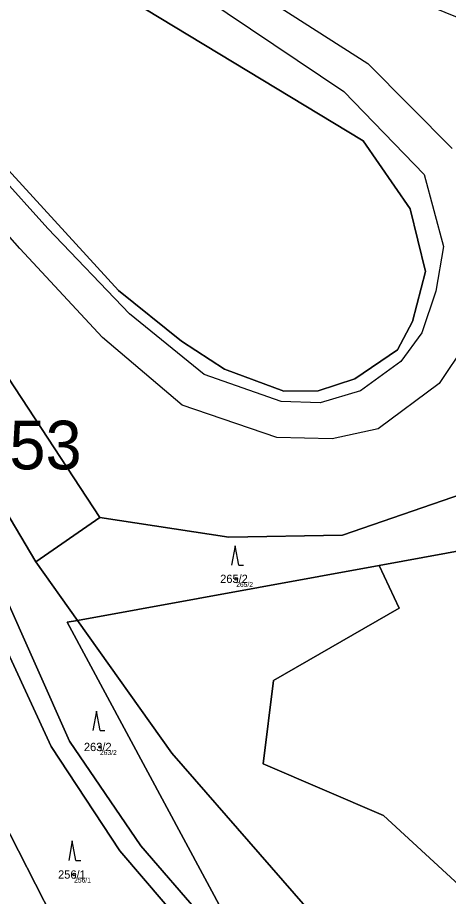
# Model space of a CAD drawing. Extents: x -554500 to -548272, y -1079733 to -1073730.
# Drawn here: x -551437.1 to -551348.5, y -1076688.4 to -1076507.8 of the extents above; entities that cross this region are included whole.
import ezdxf

# ---------------------------------------------------------------- set-up
doc = ezdxf.new("R2010")
doc.units = 0
for name, color, linetype in [('Definiční body', 7, 'Continuous'), ('Hranice parcel', 7, 'Continuous'), ('Parcelní čísla', 7, 'Continuous'), ('Polygon parcely', 7, 'Continuous'), ('Pop  PČ popisy', 7, 'Continuous'), ('Vnitřní kresba', 7, 'Continuous'), ('Značky kultur', 7, 'Continuous')]:
    doc.layers.add(name, color=color, linetype=linetype)

msp = doc.modelspace()

# ---------------------------------------------------------------- linework, layer by layer
at = {"layer": 'Definiční body'}
for centre in [(-551392.15, -1076623.15994), (-551420.15, -1076657.71994), (-551425.46, -1076683.93994)]:
    msp.add_circle(centre, 0.25, dxfattribs=at)
at = {"layer": 'Hranice parcel'}
for p, q in [((-551433.36, -1076619.68), (-551420.19, -1076610.56)), ((-551424.79, -1076631.7), (-551433.36, -1076619.68)), ((-551362.74, -1076620.4), (-551424.79, -1076631.7))]:
    msp.add_line(p, q, dxfattribs=at)
for points in [[(-551612.88, -1076245.99), (-551603.81, -1076335.92), (-551589.23, -1076364.16), (-551551.65, -1076413.34), (-551482.17, -1076491.9), (-551416.37, -1076563.88), (-551403.4, -1076574.29), (-551394.57, -1076580.04), (-551382.37, -1076584.61), (-551375.33, -1076584.51), (-551367.79, -1076582.03), (-551359, -1076576.12), (-551355.92, -1076570.24), (-551353.25, -1076560.02), (-551356.43, -1076547.11), (-551366.06, -1076533.16), (-551431.52, -1076493.43), (-551453.64, -1076487.39), (-551474.61, -1076473.65), (-551491.3, -1076449.66), (-551517.82, -1076362.05), (-551514.11, -1076329.03), (-551510.06, -1076315.85)], [(-551420.19, -1076610.56), (-551448.4, -1076567.61), (-551463.89, -1076552.82)], [(-551449.14, -1076602.38), (-551440.62, -1076607.37), (-551433.36, -1076619.68)], [(-551449.14, -1076602.38), (-551444.34, -1076611.62), (-551441.72, -1076618.38), (-551440.22, -1076625.36), (-551426.41, -1076656.52), (-551411.77, -1076678.06), (-551386.41, -1076707.34)], [(-551345.61, -1076605.68), (-551370.27, -1076614.19), (-551393.64, -1076614.58), (-551420.19, -1076610.56)], [(-551362.74, -1076620.4), (-551331, -1076614.62), (-551329.52, -1076607.79)], [(-551378.8, -1076722.63), (-551416.06, -1076679.05), (-551430.2, -1076657.66), (-551442.76, -1076630.45), (-551447.26, -1076615.09)], [(-551260.78, -1076637.64), (-551265.34, -1076656.21), (-551252.75, -1076659.07), (-551256.83, -1076668.26), (-551263.94, -1076683.19), (-551264.96, -1076683.67), (-551269.79, -1076689.16), (-551296.9, -1076685.95), (-551329.98, -1076701.18), (-551361.87, -1076671.8), (-551386.64, -1076661.17), (-551384.5, -1076644.08), (-551358.67, -1076629.2), (-551362.74, -1076620.4)], [(-551424.79, -1076631.7), (-551426.88, -1076632.08), (-551386.41, -1076707.34)], [(-551301.37, -1076739.22), (-551321.69, -1076732.31), (-551330.25, -1076718.08), (-551369.04, -1076700.63), (-551405.37, -1076658.97), (-551424.79, -1076631.7)], [(-551408.31, -1076733.55), (-551418.88, -1076732.39), (-551438.6, -1076711.68), (-551426.39, -1076699.6), (-551440.38, -1076672.23), (-551450.71, -1076669.38)]]:
    msp.add_lwpolyline(points, dxfattribs=at)
at = {"layer": 'Polygon parcely'}
for points in [[(-551355.92, -1076570.24), (-551359, -1076576.12), (-551367.79, -1076582.03), (-551375.33, -1076584.51), (-551382.37, -1076584.61), (-551394.57, -1076580.04), (-551403.4, -1076574.29), (-551416.37, -1076563.88), (-551482.17, -1076491.9), (-551551.65, -1076413.34), (-551589.23, -1076364.16), (-551603.81, -1076335.92), (-551612.88, -1076245.99)], [(-551612.88, -1076245.99), (-551603.81, -1076335.92), (-551589.23, -1076364.16), (-551551.65, -1076413.34), (-551482.17, -1076491.9), (-551416.37, -1076563.88), (-551403.4, -1076574.29), (-551394.57, -1076580.04), (-551382.37, -1076584.61), (-551375.33, -1076584.51), (-551367.79, -1076582.03), (-551359, -1076576.12), (-551355.92, -1076570.24), (-551353.25, -1076560.02), (-551356.43, -1076547.11), (-551366.06, -1076533.16), (-551431.52, -1076493.43), (-551453.64, -1076487.39), (-551474.61, -1076473.65), (-551491.3, -1076449.66), (-551517.82, -1076362.05), (-551514.11, -1076329.03), (-551510.06, -1076315.85)], [(-551510.06, -1076315.85), (-551514.11, -1076329.03), (-551517.82, -1076362.05), (-551491.3, -1076449.66), (-551474.61, -1076473.65), (-551453.64, -1076487.39), (-551431.52, -1076493.43), (-551366.06, -1076533.16), (-551356.43, -1076547.11), (-551353.25, -1076560.02), (-551355.92, -1076570.24)], [(-551530.08, -1076476.62), (-551488.15, -1076531.48), (-551472.82, -1076544.77), (-551470.63, -1076546.85), (-551463.89, -1076552.82), (-551448.4, -1076567.61), (-551420.19, -1076610.56), (-551393.64, -1076614.58), (-551370.27, -1076614.19), (-551345.61, -1076605.68), (-551343.9, -1076605.09), (-551330.25, -1076589.68), (-551323.34, -1076545.61), (-551329.23, -1076524.33), (-551334.66, -1076517.83), (-551336.94, -1076515.11), (-551341.24, -1076509.97), (-551365.41, -1076500.12)], [(-551329.98, -1076701.18), (-551361.87, -1076671.8), (-551386.64, -1076661.17), (-551384.5, -1076644.08), (-551358.67, -1076629.2), (-551362.74, -1076620.4), (-551424.79, -1076631.7), (-551405.37, -1076658.97), (-551369.04, -1076700.63), (-551330.25, -1076718.08)], [(-551386.41, -1076707.34), (-551411.77, -1076678.06), (-551426.41, -1076656.52), (-551440.22, -1076625.36)], [(-551442.76, -1076630.45), (-551430.2, -1076657.66), (-551416.06, -1076679.05), (-551378.8, -1076722.63)]]:
    msp.add_lwpolyline(points, dxfattribs=at)
for points in [[(-551433.36, -1076619.68), (-551420.19, -1076610.56), (-551448.4, -1076567.61), (-551463.89, -1076552.82), (-551464.77, -1076554), (-551470.12, -1076561.11), (-551477.32, -1076570.45), (-551486, -1076585.74), (-551449.14, -1076602.38), (-551440.62, -1076607.37)], [(-551433.36, -1076619.68), (-551440.62, -1076607.37), (-551449.14, -1076602.38), (-551444.34, -1076611.62), (-551441.72, -1076618.38), (-551440.22, -1076625.36), (-551426.41, -1076656.52), (-551411.77, -1076678.06), (-551386.41, -1076707.34), (-551426.88, -1076632.08), (-551424.79, -1076631.7)], [(-551345.61, -1076605.68), (-551370.27, -1076614.19), (-551393.64, -1076614.58), (-551420.19, -1076610.56), (-551433.36, -1076619.68), (-551424.79, -1076631.7), (-551362.74, -1076620.4), (-551331, -1076614.62), (-551329.52, -1076607.79)], [(-551312.91, -1076609.96), (-551329.52, -1076607.79), (-551331, -1076614.62), (-551362.74, -1076620.4), (-551358.67, -1076629.2), (-551384.5, -1076644.08), (-551386.64, -1076661.17), (-551361.87, -1076671.8), (-551329.98, -1076701.18), (-551296.9, -1076685.95), (-551269.79, -1076689.16), (-551264.96, -1076683.67), (-551263.94, -1076683.19), (-551256.83, -1076668.26), (-551252.75, -1076659.07), (-551265.34, -1076656.21), (-551260.78, -1076637.64), (-551272.37, -1076622.09), (-551288.05, -1076609.56)], [(-551380.66, -1076731.93), (-551378.8, -1076722.63), (-551416.06, -1076679.05), (-551430.2, -1076657.66), (-551442.76, -1076630.45), (-551447.26, -1076615.09), (-551461.4, -1076645.26), (-551463.14, -1076648.98), (-551450.71, -1076669.38), (-551440.38, -1076672.23), (-551426.39, -1076699.6), (-551438.6, -1076711.68), (-551418.88, -1076732.39), (-551408.31, -1076733.55), (-551386.4, -1076735.78)], [(-551424.79, -1076631.7), (-551426.88, -1076632.08), (-551386.41, -1076707.34), (-551363.38, -1076733.93), (-551360.49, -1076736.04), (-551347.32, -1076742.91), (-551324.66, -1076748.24), (-551298.76, -1076748.02), (-551301.37, -1076739.22), (-551321.69, -1076732.31), (-551330.25, -1076718.08), (-551369.04, -1076700.63), (-551405.37, -1076658.97)], [(-551418.88, -1076732.39), (-551438.6, -1076711.68), (-551426.39, -1076699.6), (-551440.38, -1076672.23), (-551450.71, -1076669.38), (-551442.57, -1076682.13), (-551437.51, -1076737.63), (-551435.46, -1076740.37), (-551408.31, -1076733.55)]]:
    msp.add_lwpolyline(points, close=True, dxfattribs=at)
at = {"layer": 'Vnitřní kresba'}
for p, q in [((-551430.85, -1076551.14), (-551517.04, -1076455.54)), ((-551436.65, -1076555.24), (-551521.42, -1076459.3)), ((-551438.6, -1076470.05), (-551365.12, -1076517.26)), ((-551442.37, -1076474.33), (-551370.02, -1076523.01)), ((-551365.12, -1076517.26), (-551347.76, -1076534.73)), ((-551370.02, -1076523.01), (-551353.49, -1076540.03)), ((-551353.49, -1076540.03), (-551349.54, -1076554.87)), ((-551414.09, -1076568.69), (-551430.85, -1076551.14)), ((-551419.65, -1076573.56), (-551436.65, -1076555.24)), ((-551349.54, -1076554.87), (-551351.11, -1076564.04)), ((-551351.11, -1076564.04), (-551353.98, -1076572.61)), ((-551398.73, -1076581.14), (-551414.09, -1076568.69)), ((-551403.27, -1076587.46), (-551419.65, -1076573.56)), ((-551353.98, -1076572.61), (-551358.34, -1076578.46)), ((-551345.05, -1076574.94), (-551350.46, -1076582.98)), ((-551358.34, -1076578.46), (-551366.57, -1076584.51)), ((-551382.91, -1076586.72), (-551398.73, -1076581.14)), ((-551350.46, -1076582.98), (-551362.95, -1076592.33)), ((-551366.57, -1076584.51), (-551374.91, -1076587)), ((-551383.82, -1076594.11), (-551403.27, -1076587.46)), ((-551374.91, -1076587), (-551382.91, -1076586.72)), ((-551362.95, -1076592.33), (-551372.43, -1076594.36)), ((-551372.43, -1076594.36), (-551383.82, -1076594.11))]:
    msp.add_line(p, q, dxfattribs=at)
at = {"layer": 'Značky kultur'}
for p, q in [((-551392.37, -1076616.36), (-551393.12, -1076620.36)), ((-551391.62, -1076620.36), (-551392.37, -1076616.36)), ((-551391.62, -1076620.36), (-551390.624, -1076620.36)), ((-551420.88, -1076650.33), (-551421.63, -1076654.33)), ((-551420.13, -1076654.33), (-551420.88, -1076650.33)), ((-551420.13, -1076654.33), (-551419.134, -1076654.33)), ((-551425.83, -1076677.05), (-551426.58, -1076681.05)), ((-551425.08, -1076681.05), (-551425.83, -1076677.05)), ((-551425.08, -1076681.05), (-551424.084, -1076681.05))]:
    msp.add_line(p, q, dxfattribs=at)

# ---------------------------------------------------------------- texts
at = {"layer": 'Definiční body'}
for s, p in [('265/2', (-551392.15, -1076624.816)), ('263/2', (-551420.15, -1076659.376)), ('256/1', (-551425.46, -1076685.596))]:
    msp.add_text(s, height=0.999996, dxfattribs=at).set_placement(p)
at = {"layer": 'Parcelní čísla'}
for s, p in [('265/2', (-551395.448, -1076624.01)), ('263/2', (-551423.448, -1076658.57)), ('256/1', (-551428.758, -1076684.79))]:
    msp.add_text(s, height=1.699998, dxfattribs=at).set_placement(p)
at = {"layer": 'Pop  PČ popisy'}
msp.add_text('Rudoltice u Sobotína 752053', height=9.999996, dxfattribs=at).set_placement((-551596.391, -1076600.657))

doc.saveas('drawing.dxf')
